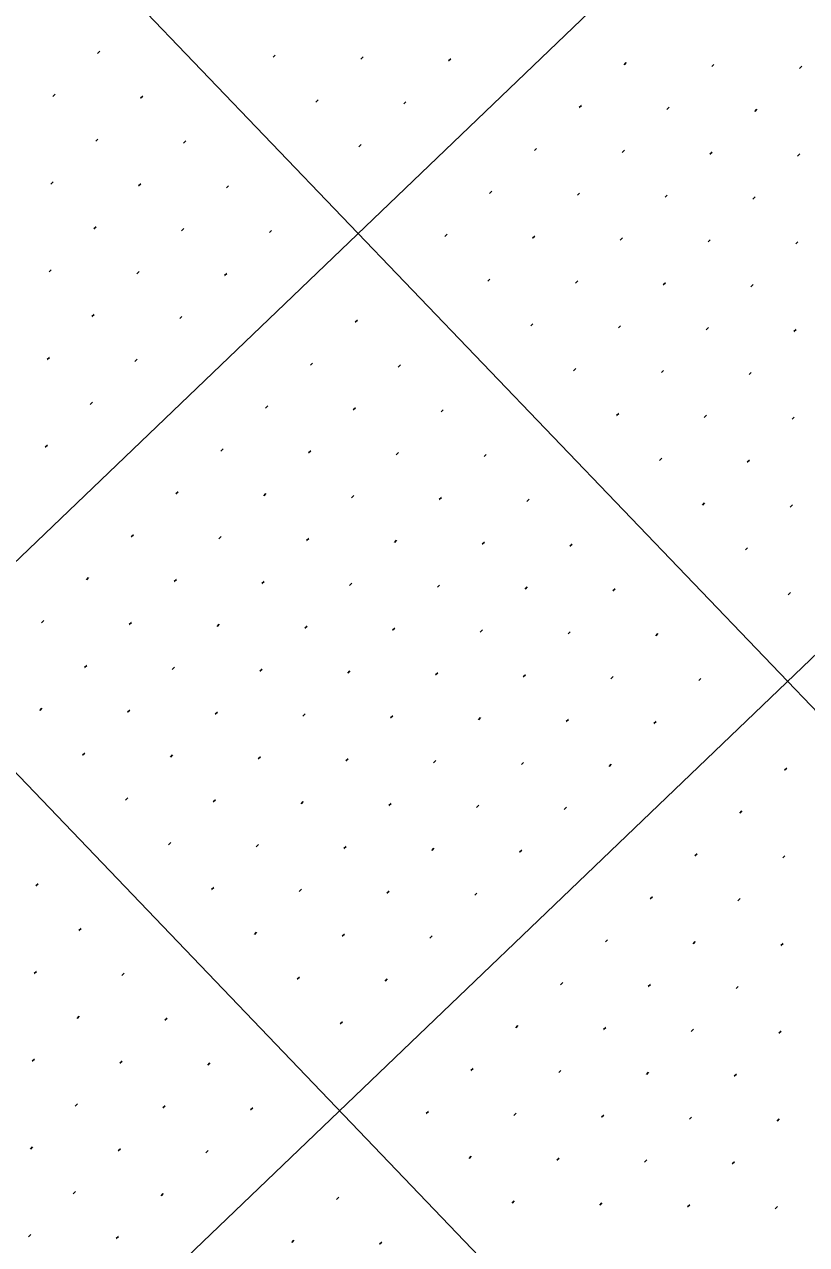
# Model space of a CAD drawing. Extents: x 2148987 to 2151117, y 142806 to 144993.
# Drawn here: x 2150233.6 to 2150296.6, y 144116.6 to 144214.9 of the extents above; entities that cross this region are included whole.
import ezdxf

# ---------------------------------------------------------------- set-up
doc = ezdxf.new("R2010")
doc.units = 0
doc.layers.add('PR_PIER_PH3', color=7, linetype='Continuous')
doc.layers.add('SHT_Profile_Grid_Minor', color=7, linetype='Continuous')

msp = doc.modelspace()

# ---------------------------------------------------------------- linework, layer by layer
at = {"layer": 'PR_PIER_PH3'}
for p, q in [((2149983.7, 144486.846), (2150329.487, 144126.023)), ((2149947.601, 144452.251), (2150293.552, 144091.256)), ((2150504.133, 144431.568), (2149366.998, 143341.82)), ((2150538.728, 144395.468), (2149401.593, 143305.721))]:
    msp.add_line(p, q, dxfattribs=at)
at = {"layer": 'SHT_Profile_Grid_Minor'}
for p, q in [((2150239.644, 144212.727), (2150239.464, 144212.554)), ((2150253.783, 144212.426), (2150253.603, 144212.253)), ((2150260.853, 144212.276), (2150260.672, 144212.103)), ((2150267.922, 144212.125), (2150267.741, 144211.952)), ((2150282.061, 144211.824), (2150281.88, 144211.651)), ((2150289.13, 144211.674), (2150288.95, 144211.501)), ((2150296.2, 144211.523), (2150296.019, 144211.351)), ((2150236.034, 144209.267), (2150235.854, 144209.095)), ((2150243.104, 144209.117), (2150242.923, 144208.944)), ((2150257.243, 144208.816), (2150257.062, 144208.643)), ((2150264.312, 144208.666), (2150264.132, 144208.493)), ((2150278.451, 144208.365), (2150278.27, 144208.192)), ((2150285.52, 144208.214), (2150285.34, 144208.041)), ((2150292.59, 144208.064), (2150292.409, 144207.891)), ((2150239.494, 144205.658), (2150239.313, 144205.485)), ((2150246.563, 144205.507), (2150246.383, 144205.334)), ((2150260.702, 144205.206), (2150260.522, 144205.033)), ((2150274.841, 144204.905), (2150274.661, 144204.732)), ((2150281.911, 144204.755), (2150281.73, 144204.582)), ((2150288.98, 144204.604), (2150288.799, 144204.432)), ((2150296.049, 144204.454), (2150295.869, 144204.281)), ((2150235.884, 144202.198), (2150235.703, 144202.025)), ((2150242.953, 144202.048), (2150242.773, 144201.875)), ((2150250.023, 144201.897), (2150249.842, 144201.724)), ((2150271.231, 144201.446), (2150271.051, 144201.273)), ((2150278.301, 144201.295), (2150278.12, 144201.122)), ((2150285.37, 144201.145), (2150285.19, 144200.972)), ((2150292.439, 144200.995), (2150292.259, 144200.822)), ((2150239.343, 144198.588), (2150239.163, 144198.415)), ((2150246.413, 144198.438), (2150246.232, 144198.265)), ((2150253.482, 144198.287), (2150253.302, 144198.114)), ((2150267.621, 144197.986), (2150267.441, 144197.813)), ((2150274.691, 144197.836), (2150274.51, 144197.663)), ((2150281.76, 144197.685), (2150281.58, 144197.512)), ((2150288.83, 144197.535), (2150288.649, 144197.362)), ((2150295.899, 144197.385), (2150295.718, 144197.212)), ((2150235.733, 144195.129), (2150235.553, 144194.956)), ((2150242.803, 144194.978), (2150242.622, 144194.805)), ((2150249.872, 144194.828), (2150249.692, 144194.655)), ((2150271.081, 144194.376), (2150270.9, 144194.203)), ((2150278.15, 144194.226), (2150277.97, 144194.053)), ((2150285.22, 144194.076), (2150285.039, 144193.903)), ((2150292.289, 144193.925), (2150292.109, 144193.752)), ((2150239.193, 144191.519), (2150239.012, 144191.346)), ((2150246.262, 144191.368), (2150246.082, 144191.195)), ((2150260.401, 144191.067), (2150260.221, 144190.894)), ((2150274.54, 144190.766), (2150274.36, 144190.593)), ((2150281.61, 144190.616), (2150281.429, 144190.443)), ((2150288.679, 144190.466), (2150288.499, 144190.293)), ((2150295.749, 144190.315), (2150295.568, 144190.142)), ((2150235.583, 144188.059), (2150235.402, 144187.886)), ((2150242.652, 144187.909), (2150242.472, 144187.736)), ((2150256.791, 144187.608), (2150256.611, 144187.435)), ((2150263.861, 144187.457), (2150263.68, 144187.284)), ((2150278, 144187.157), (2150277.819, 144186.984)), ((2150285.069, 144187.006), (2150284.889, 144186.833)), ((2150292.139, 144186.856), (2150291.958, 144186.683)), ((2150239.042, 144184.449), (2150238.862, 144184.276)), ((2150253.181, 144184.148), (2150253.001, 144183.975)), ((2150260.251, 144183.998), (2150260.07, 144183.825)), ((2150267.32, 144183.847), (2150267.14, 144183.674)), ((2150281.459, 144183.547), (2150281.279, 144183.374)), ((2150288.529, 144183.396), (2150288.348, 144183.223)), ((2150295.598, 144183.246), (2150295.418, 144183.073)), ((2150235.432, 144180.99), (2150235.252, 144180.817)), ((2150249.571, 144180.689), (2150249.391, 144180.516)), ((2150256.641, 144180.538), (2150256.46, 144180.365)), ((2150263.71, 144180.388), (2150263.53, 144180.215)), ((2150270.78, 144180.237), (2150270.599, 144180.064)), ((2150284.919, 144179.937), (2150284.738, 144179.764)), ((2150291.988, 144179.786), (2150291.808, 144179.613)), ((2150245.961, 144177.229), (2150245.781, 144177.056)), ((2150253.031, 144177.079), (2150252.85, 144176.906)), ((2150260.1, 144176.928), (2150259.92, 144176.755)), ((2150267.17, 144176.778), (2150266.989, 144176.605)), ((2150274.239, 144176.627), (2150274.059, 144176.454)), ((2150288.378, 144176.327), (2150288.198, 144176.154)), ((2150295.448, 144176.176), (2150295.267, 144176.003)), ((2150242.351, 144173.77), (2150242.171, 144173.597)), ((2150249.421, 144173.619), (2150249.24, 144173.446)), ((2150256.49, 144173.469), (2150256.31, 144173.296)), ((2150263.56, 144173.318), (2150263.379, 144173.145)), ((2150270.629, 144173.168), (2150270.449, 144172.995)), ((2150277.699, 144173.018), (2150277.518, 144172.845)), ((2150291.838, 144172.717), (2150291.657, 144172.544)), ((2150238.742, 144170.31), (2150238.561, 144170.137)), ((2150245.811, 144170.16), (2150245.63, 144169.987)), ((2150252.88, 144170.009), (2150252.7, 144169.836)), ((2150259.95, 144169.859), (2150259.769, 144169.686)), ((2150267.019, 144169.708), (2150266.839, 144169.535)), ((2150274.089, 144169.558), (2150273.908, 144169.385)), ((2150281.158, 144169.408), (2150280.978, 144169.235)), ((2150295.297, 144169.107), (2150295.117, 144168.934)), ((2150235.132, 144166.851), (2150234.951, 144166.678)), ((2150242.201, 144166.7), (2150242.021, 144166.527)), ((2150249.27, 144166.55), (2150249.09, 144166.377)), ((2150256.34, 144166.399), (2150256.159, 144166.226)), ((2150263.409, 144166.249), (2150263.229, 144166.076)), ((2150270.479, 144166.099), (2150270.298, 144165.926)), ((2150277.548, 144165.948), (2150277.368, 144165.775)), ((2150284.618, 144165.798), (2150284.437, 144165.625)), ((2150238.591, 144163.241), (2150238.411, 144163.068)), ((2150245.661, 144163.09), (2150245.48, 144162.917)), ((2150252.73, 144162.94), (2150252.549, 144162.767)), ((2150259.799, 144162.789), (2150259.619, 144162.616)), ((2150266.869, 144162.639), (2150266.688, 144162.466)), ((2150273.938, 144162.489), (2150273.758, 144162.316)), ((2150281.008, 144162.338), (2150280.827, 144162.165)), ((2150288.077, 144162.188), (2150287.897, 144162.015)), ((2150234.981, 144159.781), (2150234.801, 144159.608)), ((2150242.051, 144159.631), (2150241.87, 144159.458)), ((2150249.12, 144159.48), (2150248.94, 144159.307)), ((2150256.19, 144159.33), (2150256.009, 144159.157)), ((2150263.259, 144159.179), (2150263.078, 144159.007)), ((2150270.328, 144159.029), (2150270.148, 144158.856)), ((2150277.398, 144158.879), (2150277.217, 144158.706)), ((2150284.467, 144158.728), (2150284.287, 144158.555)), ((2150238.441, 144156.171), (2150238.26, 144155.998)), ((2150245.51, 144156.021), (2150245.33, 144155.848)), ((2150252.58, 144155.87), (2150252.399, 144155.697)), ((2150259.649, 144155.72), (2150259.469, 144155.547)), ((2150266.718, 144155.57), (2150266.538, 144155.397)), ((2150273.788, 144155.419), (2150273.607, 144155.246)), ((2150280.857, 144155.269), (2150280.677, 144155.096)), ((2150294.996, 144154.968), (2150294.816, 144154.795)), ((2150241.9, 144152.561), (2150241.72, 144152.388)), ((2150248.97, 144152.411), (2150248.789, 144152.238)), ((2150256.039, 144152.26), (2150255.859, 144152.088)), ((2150263.109, 144152.11), (2150262.928, 144151.937)), ((2150270.178, 144151.96), (2150269.997, 144151.787)), ((2150277.247, 144151.809), (2150277.067, 144151.636)), ((2150291.386, 144151.508), (2150291.206, 144151.335)), ((2150245.36, 144148.951), (2150245.179, 144148.778)), ((2150252.429, 144148.801), (2150252.249, 144148.628)), ((2150259.499, 144148.651), (2150259.318, 144148.478)), ((2150266.568, 144148.5), (2150266.388, 144148.327)), ((2150273.637, 144148.35), (2150273.457, 144148.177)), ((2150287.776, 144148.049), (2150287.596, 144147.876)), ((2150294.846, 144147.898), (2150294.665, 144147.725)), ((2150234.68, 144145.642), (2150234.5, 144145.469)), ((2150248.819, 144145.341), (2150248.639, 144145.168)), ((2150255.889, 144145.191), (2150255.708, 144145.018)), ((2150262.958, 144145.041), (2150262.778, 144144.868)), ((2150270.028, 144144.89), (2150269.847, 144144.717)), ((2150284.167, 144144.589), (2150283.986, 144144.416)), ((2150291.236, 144144.439), (2150291.055, 144144.266)), ((2150238.14, 144142.032), (2150237.959, 144141.859)), ((2150252.279, 144141.732), (2150252.098, 144141.559)), ((2150259.348, 144141.581), (2150259.168, 144141.408)), ((2150266.418, 144141.431), (2150266.237, 144141.258)), ((2150280.557, 144141.13), (2150280.376, 144140.957)), ((2150287.626, 144140.979), (2150287.446, 144140.806)), ((2150294.695, 144140.829), (2150294.515, 144140.656)), ((2150234.53, 144138.573), (2150234.349, 144138.4)), ((2150241.599, 144138.422), (2150241.419, 144138.249)), ((2150255.738, 144138.122), (2150255.558, 144137.949)), ((2150262.808, 144137.971), (2150262.627, 144137.798)), ((2150276.947, 144137.67), (2150276.766, 144137.497)), ((2150284.016, 144137.52), (2150283.836, 144137.347)), ((2150291.086, 144137.369), (2150290.905, 144137.196)), ((2150237.989, 144134.963), (2150237.809, 144134.79)), ((2150245.059, 144134.812), (2150244.878, 144134.639)), ((2150259.198, 144134.512), (2150259.017, 144134.339)), ((2150273.337, 144134.211), (2150273.156, 144134.038)), ((2150280.406, 144134.06), (2150280.226, 144133.887)), ((2150287.476, 144133.91), (2150287.295, 144133.737)), ((2150294.545, 144133.759), (2150294.365, 144133.586)), ((2150234.379, 144131.503), (2150234.199, 144131.33)), ((2150241.449, 144131.353), (2150241.268, 144131.18)), ((2150248.518, 144131.202), (2150248.338, 144131.03)), ((2150269.727, 144130.751), (2150269.546, 144130.578)), ((2150276.796, 144130.601), (2150276.616, 144130.428)), ((2150283.866, 144130.45), (2150283.685, 144130.277)), ((2150290.935, 144130.3), (2150290.755, 144130.127)), ((2150237.839, 144127.893), (2150237.658, 144127.72)), ((2150244.908, 144127.743), (2150244.728, 144127.57)), ((2150251.978, 144127.593), (2150251.797, 144127.42)), ((2150266.117, 144127.292), (2150265.936, 144127.119)), ((2150273.186, 144127.141), (2150273.006, 144126.968)), ((2150280.256, 144126.991), (2150280.075, 144126.818)), ((2150287.325, 144126.84), (2150287.145, 144126.667)), ((2150294.395, 144126.69), (2150294.214, 144126.517)), ((2150234.229, 144124.434), (2150234.048, 144124.261)), ((2150241.298, 144124.283), (2150241.118, 144124.11)), ((2150248.368, 144124.133), (2150248.187, 144123.96)), ((2150269.576, 144123.682), (2150269.396, 144123.509)), ((2150276.646, 144123.531), (2150276.465, 144123.358)), ((2150283.715, 144123.381), (2150283.535, 144123.208)), ((2150290.785, 144123.23), (2150290.604, 144123.057)), ((2150237.688, 144120.824), (2150237.508, 144120.651)), ((2150244.758, 144120.674), (2150244.577, 144120.501)), ((2150258.897, 144120.373), (2150258.716, 144120.2)), ((2150273.036, 144120.072), (2150272.855, 144119.899)), ((2150280.105, 144119.921), (2150279.925, 144119.748)), ((2150287.175, 144119.771), (2150286.994, 144119.598)), ((2150294.244, 144119.62), (2150294.064, 144119.447)), ((2150234.078, 144117.364), (2150233.898, 144117.191)), ((2150241.148, 144117.214), (2150240.967, 144117.041)), ((2150255.287, 144116.913), (2150255.106, 144116.74)), ((2150262.356, 144116.763), (2150262.176, 144116.59))]:
    msp.add_line(p, q, dxfattribs=at)

doc.saveas('drawing.dxf')
